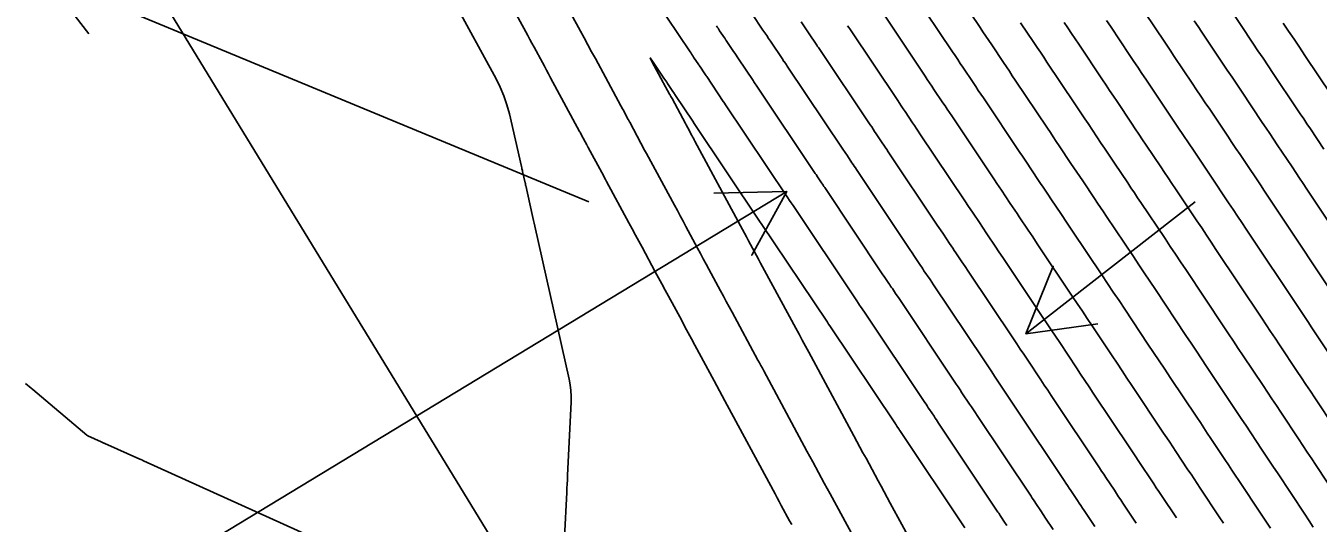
# Model space of a CAD drawing. Extents: x 954385 to 988206, y 1868364 to 1924553.
# Drawn here: x 956260.7 to 956367.3, y 1922292.4 to 1922333.4 of the extents above; entities that cross this region are included whole.
import ezdxf

# ---------------------------------------------------------------- set-up
doc = ezdxf.new("R2010")
doc.units = 0
for name, color, linetype in [('26', 7, 'Continuous'), ('6', 7, 'Continuous'), ('7', 7, 'Continuous'), ('Default', 7, 'Continuous')]:
    doc.layers.add(name, color=color, linetype=linetype)

msp = doc.modelspace()

# ---------------------------------------------------------------- linework, layer by layer
at = {"layer": '26'}
for points in [[(956307.13, 1922318.93), (956262.24, 1922337.52), (956268.19, 1922338.3), (956262.24, 1922337.52), (956265.89, 1922332.76)], [(956157.13, 1922218.93), (956323.44, 1922319.77), (956320.55, 1922314.51), (956323.44, 1922319.77), (956317.44, 1922319.64)], [(956357.13, 1922318.93), (956343.16, 1922308.04), (956345.42, 1922313.6), (956343.16, 1922308.04), (956349.1, 1922308.87)]]:
    msp.add_lwpolyline(points, dxfattribs=at)
at = {"layer": '6'}
for points in [[(956366.86, 1922292.1), (956366.52, 1922292.62), (956366.17, 1922293.15), (956363.91, 1922296.56), (956363.58, 1922297.05), (956363.25, 1922297.54), (956362.93, 1922298.03), (956362.6, 1922298.52), (956361.3, 1922300.49), (956360.97, 1922300.98), (956360.64, 1922301.47), (956360.32, 1922301.96), (956359.99, 1922302.45), (956358.07, 1922305.33), (956357.64, 1922305.97), (956357.22, 1922306.61), (956356.79, 1922307.25), (956356.36, 1922307.9), (956353.84, 1922311.69), (956353.38, 1922312.37), (956352.93, 1922313.05), (956352.48, 1922313.72), (956352.03, 1922314.4), (956349.8, 1922317.72), (956349.56, 1922318.09), (956349.31, 1922318.45), (956349.07, 1922318.81), (956348.83, 1922319.18), (956347.85, 1922320.64), (956347.61, 1922321), (956347.36, 1922321.36), (956347.12, 1922321.72), (956346.88, 1922322.09), (956345.91, 1922323.54), (956345.66, 1922323.9), (956345.42, 1922324.27), (956345.18, 1922324.63), (956344.94, 1922324.99), (956342.28, 1922328.96), (956342.04, 1922329.32), (956341.8, 1922329.68), (956341.56, 1922330.04), (956341.32, 1922330.4), (956340.35, 1922331.85), (956340.11, 1922332.21), (956339.87, 1922332.57), (956339.62, 1922332.93), (956339.38, 1922333.29), (956336.37, 1922337.79)], [(956304.74, 1922283.91), (956305.3, 1922294.95), (956305.32, 1922295.3), (956305.34, 1922295.65), (956305.36, 1922296), (956305.37, 1922296.35), (956305.67, 1922302.43), (956305.67, 1922302.9), (956305.65, 1922303.37), (956305.59, 1922303.84), (956305.5, 1922304.3), (956302.66, 1922316.92), (956302.61, 1922317.16), (956302.56, 1922317.39), (956302.51, 1922317.63), (956302.45, 1922317.86), (956301.92, 1922320.25), (956301.91, 1922320.27), (956301.9, 1922320.32), (956301.89, 1922320.39), (956301.89, 1922320.39), (956301.89, 1922320.4), (956301.89, 1922320.41), (956301.89, 1922320.42), (956301.87, 1922320.47), (956301.87, 1922320.49), (956301.87, 1922320.49), (956301.66, 1922321.42), (956301.64, 1922321.52), (956301.61, 1922321.62), (956301.59, 1922321.72), (956301.57, 1922321.82), (956300.57, 1922326.17), (956300.37, 1922326.92), (956300.12, 1922327.65), (956299.82, 1922328.36), (956299.48, 1922329.05), (956295.94, 1922335.58)], [(956320.57, 1922334.44), (956321.48, 1922333.08), (956321.63, 1922332.85), (956321.79, 1922332.62), (956321.94, 1922332.39), (956322.1, 1922332.16), (956323.11, 1922330.64), (956323.16, 1922330.58), (956323.21, 1922330.5), (956323.22, 1922330.49), (956323.41, 1922330.21), (956323.49, 1922330.09), (956328.06, 1922323.27), (956328.25, 1922322.98), (956328.44, 1922322.7), (956328.81, 1922322.13), (956328.91, 1922321.99), (956329, 1922321.85), (956329.1, 1922321.71), (956329.19, 1922321.57), (956333.59, 1922314.99), (956333.79, 1922314.7), (956333.98, 1922314.41), (956334.37, 1922313.82), (956334.47, 1922313.68), (956334.57, 1922313.53), (956334.67, 1922313.39), (956334.76, 1922313.24), (956335.26, 1922312.51), (956335.55, 1922312.07), (956339.7, 1922305.88), (956339.92, 1922305.55), (956340.14, 1922305.22), (956340.36, 1922304.89), (956340.58, 1922304.55), (956341.46, 1922303.23), (956341.68, 1922302.9), (956341.9, 1922302.57), (956342.12, 1922302.24), (956342.34, 1922301.91), (956346.32, 1922295.94), (956346.46, 1922295.73), (956346.6, 1922295.52), (956346.74, 1922295.32), (956346.87, 1922295.11), (956347.42, 1922294.28), (956347.56, 1922294.08), (956347.7, 1922293.87), (956347.84, 1922293.66), (956347.97, 1922293.46), (956348.84, 1922292.15)], [(956371.99, 1922311.47), (956366.34, 1922319.96), (956366.03, 1922320.42), (956365.73, 1922320.87), (956365.42, 1922321.33), (956365.12, 1922321.79), (956363.89, 1922323.62), (956363.58, 1922324.08), (956363.28, 1922324.54), (956362.97, 1922325), (956362.66, 1922325.46), (956360.94, 1922328.03), (956360.55, 1922328.61), (956360.16, 1922329.19), (956359.77, 1922329.77), (956359.38, 1922330.35), (956357.67, 1922332.91), (956357.36, 1922333.37), (956357.05, 1922333.83)], [(956260.68, 1922303.93), (956260.83, 1922303.8), (956260.98, 1922303.68), (956261.13, 1922303.55), (956261.28, 1922303.43), (956265.73, 1922299.69), (956265.76, 1922299.66), (956265.79, 1922299.64), (956265.8, 1922299.63), (956265.8, 1922299.62), (956265.81, 1922299.62), (956265.82, 1922299.62), (956266.92, 1922299.12), (956266.93, 1922299.12), (956266.94, 1922299.11), (956266.95, 1922299.11), (956266.96, 1922299.1), (956267.02, 1922299.07), (956267.02, 1922299.07), (956267.03, 1922299.06), (956267.14, 1922299.02), (956267.16, 1922299.02), (956267.18, 1922299.01), (956267.19, 1922299), (956267.21, 1922298.99), (956270.1, 1922297.69), (956270.17, 1922297.66), (956270.25, 1922297.63), (956270.33, 1922297.59), (956270.4, 1922297.56), (956291.17, 1922288.17)]]:
    msp.add_lwpolyline(points, dxfattribs=at)
at = {"layer": '7'}
for points in [[(956330.34, 1922288.71), (956327.02, 1922294.85), (956326.54, 1922295.73), (956326.07, 1922296.61), (956325.59, 1922297.49), (956325.11, 1922298.37), (956321.55, 1922304.98), (956321.43, 1922305.2), (956321.31, 1922305.42), (956321.19, 1922305.64), (956321.07, 1922305.86), (956318.94, 1922309.82), (956318.7, 1922310.26), (956318.46, 1922310.7), (956318.22, 1922311.14), (956317.98, 1922311.59), (956317.03, 1922313.36), (956316.79, 1922313.79), (956316.55, 1922314.23), (956316.32, 1922314.67), (956316.08, 1922315.11), (956315.13, 1922316.87), (956314.9, 1922317.31), (956314.66, 1922317.75), (956314.42, 1922318.19), (956314.19, 1922318.63), (956311.88, 1922322.91), (956311.72, 1922323.19), (956310.49, 1922325.48), (956310.47, 1922325.52), (956310.42, 1922325.62), (956310.41, 1922325.63), (956310.38, 1922325.69), (956310.37, 1922325.71), (956309.94, 1922326.5), (956309.9, 1922326.58), (956309.85, 1922326.66), (956309.81, 1922326.74), (956309.76, 1922326.83), (956307.66, 1922330.73), (956307.35, 1922331.29), (956307.04, 1922331.86), (956306.73, 1922332.43), (956306.43, 1922332.99), (956302.46, 1922340.31)], [(956299.1, 1922338.13), (956301.92, 1922332.93), (956302.09, 1922332.62), (956302.26, 1922332.3), (956302.43, 1922331.99), (956302.6, 1922331.67), (956303.29, 1922330.4), (956303.46, 1922330.09), (956303.63, 1922329.77), (956303.8, 1922329.46), (956303.97, 1922329.14), (956306.36, 1922324.73), (956306.4, 1922324.65), (956306.44, 1922324.57), (956306.48, 1922324.5), (956306.52, 1922324.42), (956306.96, 1922323.61), (956306.97, 1922323.6), (956306.98, 1922323.57), (956307, 1922323.54), (956307.01, 1922323.52), (956307.05, 1922323.45), (956307.07, 1922323.42), (956307.07, 1922323.41), (956308.19, 1922321.34), (956308.29, 1922321.15), (956308.39, 1922320.96), (956308.49, 1922320.77), (956308.59, 1922320.59), (956310.43, 1922317.18), (956310.7, 1922316.68), (956310.97, 1922316.17), (956311.24, 1922315.67), (956311.51, 1922315.17), (956312.6, 1922313.15), (956312.87, 1922312.65), (956313.14, 1922312.15), (956313.41, 1922311.64), (956313.69, 1922311.14), (956314.78, 1922309.12), (956315.05, 1922308.61), (956315.32, 1922308.11), (956315.59, 1922307.61), (956315.87, 1922307.1), (956317.46, 1922304.15), (956317.68, 1922303.74), (956317.9, 1922303.33), (956318.12, 1922302.92), (956318.34, 1922302.51), (956322.31, 1922295.15), (956322.48, 1922294.83), (956322.65, 1922294.52), (956322.82, 1922294.2), (956322.99, 1922293.88), (956323.68, 1922292.62), (956323.85, 1922292.3)], [(956312.58, 1922335.61), (956315.48, 1922331.28), (956315.55, 1922331.17), (956315.62, 1922331.06), (956315.69, 1922330.96), (956315.76, 1922330.85), (956316.18, 1922330.22), (956316.21, 1922330.19), (956316.23, 1922330.15), (956316.25, 1922330.12), (956316.3, 1922330.05), (956316.33, 1922330.01), (956316.63, 1922329.56), (956316.68, 1922329.48), (956316.73, 1922329.4), (956316.79, 1922329.32), (956316.84, 1922329.24), (956318.21, 1922327.2), (956318.24, 1922327.15), (956318.24, 1922327.15), (956318.33, 1922327.02), (956318.34, 1922327.01), (956323.53, 1922319.26), (956323.67, 1922319.04), (956323.81, 1922318.83), (956323.89, 1922318.72), (956323.96, 1922318.61), (956329.06, 1922310.99), (956329.21, 1922310.76), (956329.37, 1922310.52), (956329.45, 1922310.4), (956329.53, 1922310.28), (956329.85, 1922309.81), (956334.83, 1922302.37), (956334.93, 1922302.23), (956335.02, 1922302.09), (956335.11, 1922301.94), (956335.21, 1922301.8), (956335.59, 1922301.23), (956335.68, 1922301.09), (956335.78, 1922300.95), (956335.87, 1922300.81), (956335.97, 1922300.67), (956340.86, 1922293.33), (956340.92, 1922293.24), (956340.98, 1922293.15), (956341.04, 1922293.05), (956341.11, 1922292.96), (956341.41, 1922292.5), (956341.6, 1922292.22)], [(956333.79, 1922336.25), (956337.12, 1922331.28), (956337.33, 1922330.97), (956337.54, 1922330.65), (956337.75, 1922330.33), (956337.97, 1922330.02), (956338.82, 1922328.75), (956339.03, 1922328.43), (956339.24, 1922328.11), (956339.45, 1922327.8), (956339.67, 1922327.48), (956342.67, 1922322.99), (956342.88, 1922322.67), (956343.09, 1922322.35), (956343.31, 1922322.03), (956343.52, 1922321.71), (956344.38, 1922320.44), (956344.59, 1922320.12), (956344.81, 1922319.8), (956345.02, 1922319.48), (956345.23, 1922319.16), (956346.09, 1922317.87), (956346.52, 1922317.23), (956346.95, 1922316.59), (956349.43, 1922312.9), (956349.9, 1922312.19), (956350.37, 1922311.48), (956350.85, 1922310.77), (956351.32, 1922310.06), (956353.23, 1922307.18), (956353.69, 1922306.49), (956354.15, 1922305.8), (956354.61, 1922305.11), (956355.07, 1922304.42), (956357.26, 1922301.15), (956357.55, 1922300.72), (956357.84, 1922300.28), (956358.12, 1922299.85), (956358.41, 1922299.41), (956359.57, 1922297.67), (956359.86, 1922297.24), (956360.14, 1922296.8), (956360.43, 1922296.37), (956360.72, 1922295.94), (956362.56, 1922293.17), (956362.95, 1922292.58), (956363.33, 1922292)], [(956359.46, 1922292.42), (956359.11, 1922292.94), (956357.53, 1922295.32), (956357.28, 1922295.69), (956357.03, 1922296.07), (956356.78, 1922296.45), (956356.53, 1922296.83), (956355.53, 1922298.34), (956355.28, 1922298.71), (956355.03, 1922299.09), (956354.78, 1922299.47), (956354.52, 1922299.85), (956351.91, 1922303.77), (956351.5, 1922304.38), (956351.09, 1922304.99), (956350.68, 1922305.61), (956350.27, 1922306.22), (956348.63, 1922308.68), (956348.22, 1922309.3), (956347.82, 1922309.91), (956347.4, 1922310.53), (956346.99, 1922311.14), (956344.1, 1922315.46), (956343.73, 1922316.02), (956343.36, 1922316.57), (956342.62, 1922317.68), (956342.43, 1922317.95), (956342.25, 1922318.23), (956342.06, 1922318.51), (956341.88, 1922318.78), (956341.14, 1922319.89), (956340.95, 1922320.16), (956340.77, 1922320.44), (956340.58, 1922320.72), (956340.4, 1922320.99), (956337.05, 1922326), (956336.86, 1922326.28), (956336.68, 1922326.55), (956336.5, 1922326.82), (956336.32, 1922327.09), (956335.58, 1922328.19), (956335.4, 1922328.46), (956335.22, 1922328.73), (956335.03, 1922329.01), (956334.85, 1922329.28), (956331.22, 1922334.71)], [(956352.71, 1922334.94), (956354.05, 1922332.93), (956354.39, 1922332.42), (956354.73, 1922331.92), (956355.06, 1922331.42), (956355.4, 1922330.91), (956356.88, 1922328.7), (956357.24, 1922328.16), (956357.6, 1922327.62), (956357.96, 1922327.09), (956358.32, 1922326.55), (956359.81, 1922324.32), (956360.15, 1922323.82), (956360.48, 1922323.32), (956360.82, 1922322.82), (956361.15, 1922322.32), (956362.5, 1922320.31), (956362.83, 1922319.81), (956363.17, 1922319.31), (956363.5, 1922318.81), (956363.84, 1922318.3), (956368.86, 1922310.75)], [(956367.73, 1922323.27), (956366.62, 1922324.93), (956366.34, 1922325.34), (956366.07, 1922325.76), (956365.79, 1922326.17), (956365.51, 1922326.59), (956363.55, 1922329.51), (956363.14, 1922330.13), (956362.72, 1922330.76), (956362.3, 1922331.38), (956361.88, 1922332), (956359.94, 1922334.91)], [(956345.41, 1922291.89), (956344.79, 1922292.84), (956344.59, 1922293.14), (956344.39, 1922293.44), (956343.99, 1922294.04), (956343.89, 1922294.19), (956343.79, 1922294.34), (956343.69, 1922294.49), (956343.59, 1922294.64), (956339.15, 1922301.29), (956339, 1922301.52), (956338.84, 1922301.76), (956338.68, 1922302), (956338.52, 1922302.23), (956337.89, 1922303.18), (956337.74, 1922303.41), (956337.58, 1922303.65), (956337.42, 1922303.89), (956337.26, 1922304.12), (956332.7, 1922310.94), (956332.42, 1922311.35), (956332.15, 1922311.76), (956332.08, 1922311.86), (956332.01, 1922311.97), (956331.94, 1922312.07), (956331.87, 1922312.17), (956331.53, 1922312.69), (956331.32, 1922312.99), (956326.58, 1922320.09), (956326.51, 1922320.19), (956326.45, 1922320.29), (956326.38, 1922320.38), (956326.31, 1922320.48), (956325.99, 1922320.97), (956325.86, 1922321.16), (956325.79, 1922321.26), (956320.91, 1922328.55), (956320.84, 1922328.66), (956320.73, 1922328.82), (956320.73, 1922328.82), (956320.66, 1922328.92), (956319.47, 1922330.7), (956319.36, 1922330.86), (956319.26, 1922331.01), (956319.16, 1922331.17), (956319.05, 1922331.32), (956318.45, 1922332.23), (956318.42, 1922332.27), (956318.37, 1922332.34), (956318.36, 1922332.36), (956318.33, 1922332.41), (956318.32, 1922332.43), (956317.91, 1922333.03), (956317.85, 1922333.13), (956317.78, 1922333.23), (956317.71, 1922333.33), (956317.64, 1922333.44)], [(956352.26, 1922292.42), (956351.16, 1922294.08), (956350.98, 1922294.34), (956350.81, 1922294.6), (956350.63, 1922294.87), (956350.46, 1922295.13), (956349.76, 1922296.19), (956349.58, 1922296.45), (956349.41, 1922296.71), (956349.23, 1922296.98), (956349.06, 1922297.24), (956345.53, 1922302.53), (956345.25, 1922302.95), (956344.96, 1922303.38), (956344.68, 1922303.8), (956344.4, 1922304.23), (956343.26, 1922305.93), (956342.98, 1922306.36), (956342.7, 1922306.78), (956342.41, 1922307.21), (956342.13, 1922307.63), (956338.4, 1922313.2), (956338.15, 1922313.58), (956337.89, 1922313.96), (956337.38, 1922314.72), (956337.26, 1922314.91), (956337.13, 1922315.1), (956337, 1922315.29), (956336.87, 1922315.48), (956336.37, 1922316.24), (956336.11, 1922316.61), (956335.86, 1922316.99), (956331.81, 1922323.05), (956331.69, 1922323.23), (956331.56, 1922323.42), (956331.44, 1922323.6), (956331.32, 1922323.79), (956330.82, 1922324.53), (956330.69, 1922324.72), (956330.57, 1922324.9), (956330.45, 1922325.09), (956330.32, 1922325.27), (956326.07, 1922331.63), (956325.99, 1922331.73), (956325.92, 1922331.84), (956325.71, 1922332.16), (956325.7, 1922332.17), (956325.58, 1922332.34), (956325.57, 1922332.36), (956324.64, 1922333.76)], [(956328.46, 1922333.43), (956328.55, 1922333.3), (956328.64, 1922333.17), (956332.59, 1922327.28), (956332.74, 1922327.05), (956332.89, 1922326.82), (956333.05, 1922326.59), (956333.2, 1922326.36), (956333.82, 1922325.44), (956333.97, 1922325.21), (956334.12, 1922324.98), (956334.28, 1922324.75), (956334.43, 1922324.52), (956338.13, 1922318.99), (956338.44, 1922318.53), (956338.75, 1922318.06), (956339.38, 1922317.13), (956339.53, 1922316.9), (956339.69, 1922316.66), (956339.84, 1922316.43), (956340, 1922316.2), (956340.62, 1922315.26), (956340.94, 1922314.8), (956341.25, 1922314.33), (956344.56, 1922309.39), (956344.91, 1922308.87), (956345.26, 1922308.35), (956345.6, 1922307.83), (956345.95, 1922307.31), (956347.33, 1922305.23), (956347.68, 1922304.71), (956348.03, 1922304.19), (956348.37, 1922303.67), (956348.72, 1922303.15), (956351.79, 1922298.54), (956352, 1922298.22), (956352.22, 1922297.9), (956352.43, 1922297.58), (956352.64, 1922297.26), (956353.5, 1922295.98), (956353.71, 1922295.66), (956353.92, 1922295.34), (956354.13, 1922295.02), (956354.35, 1922294.7), (956355.57, 1922292.85)], [(956342.73, 1922333.67), (956343.82, 1922332.06), (956344.09, 1922331.65), (956344.36, 1922331.25), (956344.63, 1922330.84), (956344.9, 1922330.44), (956347.2, 1922326.99), (956347.48, 1922326.59), (956347.75, 1922326.18), (956348.02, 1922325.77), (956348.29, 1922325.37), (956349.38, 1922323.74), (956349.65, 1922323.33), (956349.92, 1922322.93), (956350.2, 1922322.52), (956350.47, 1922322.11), (956351.56, 1922320.48), (956351.83, 1922320.08), (956352.11, 1922319.67), (956352.38, 1922319.26), (956352.65, 1922318.85), (956354.65, 1922315.88), (956355.07, 1922315.24), (956355.49, 1922314.61), (956355.91, 1922313.98), (956356.34, 1922313.35), (956359.49, 1922308.61), (956359.88, 1922308.02), (956360.28, 1922307.42), (956360.68, 1922306.83), (956361.07, 1922306.23), (956362.72, 1922303.76), (956363.09, 1922303.21), (956363.45, 1922302.66), (956363.82, 1922302.11), (956364.18, 1922301.56), (956365.64, 1922299.37), (956366, 1922298.82), (956366.37, 1922298.27), (956366.73, 1922297.72), (956367.09, 1922297.17), (956369.78, 1922293.13)], [(956368.67, 1922300.22), (956366.99, 1922302.75), (956366.63, 1922303.3), (956366.26, 1922303.85), (956365.9, 1922304.4), (956365.53, 1922304.94), (956364.07, 1922307.13), (956363.71, 1922307.68), (956363.34, 1922308.23), (956362.98, 1922308.78), (956362.61, 1922309.33), (956358.84, 1922315), (956358.44, 1922315.59), (956358.05, 1922316.18), (956357.66, 1922316.77), (956357.26, 1922317.35), (956355.5, 1922319.98), (956355.2, 1922320.44), (956354.9, 1922320.89), (956354.6, 1922321.34), (956354.29, 1922321.79), (956353.09, 1922323.59), (956352.78, 1922324.04), (956352.48, 1922324.49), (956352.18, 1922324.94), (956351.88, 1922325.39), (956350.68, 1922327.19), (956350.38, 1922327.64), (956350.07, 1922328.09), (956349.77, 1922328.54), (956349.47, 1922328.99), (956347.52, 1922331.91), (956347.22, 1922332.36), (956346.92, 1922332.81), (956346.62, 1922333.26), (956346.32, 1922333.71)], [(956349.81, 1922333.88), (956350.14, 1922333.39), (956351.74, 1922330.99), (956352.07, 1922330.5), (956352.4, 1922330.01), (956352.73, 1922329.51), (956353.06, 1922329.02), (956354.38, 1922327.05), (956354.71, 1922326.55), (956355.04, 1922326.06), (956355.37, 1922325.57), (956355.7, 1922325.07), (956357.03, 1922323.09), (956357.36, 1922322.6), (956357.69, 1922322.1), (956358.02, 1922321.61), (956358.35, 1922321.12), (956359.88, 1922318.83), (956360.25, 1922318.29), (956360.61, 1922317.74), (956360.97, 1922317.2), (956361.34, 1922316.65), (956365.74, 1922310.04), (956366.07, 1922309.54), (956366.4, 1922309.04), (956366.74, 1922308.54), (956367.07, 1922308.04), (956368.4, 1922306.04)], [(956364.39, 1922333.66), (956364.83, 1922332.99), (956365.28, 1922332.32), (956365.72, 1922331.66), (956366.17, 1922330.99), (956368.36, 1922327.72)], [(956333.89, 1922290.55), (956331.98, 1922294.08), (956331.73, 1922294.54), (956331.48, 1922295), (956331.23, 1922295.46), (956330.98, 1922295.92), (956329.98, 1922297.77), (956329.73, 1922298.23), (956329.48, 1922298.69), (956329.23, 1922299.15), (956328.98, 1922299.62), (956325.25, 1922306.53), (956324.99, 1922307.02), (956324.72, 1922307.51), (956324.46, 1922308), (956324.2, 1922308.49), (956321.62, 1922313.26), (956321.45, 1922313.57), (956321.29, 1922313.87), (956321.12, 1922314.18), (956320.96, 1922314.49), (956320.3, 1922315.71), (956320.13, 1922316.02), (956319.97, 1922316.32), (956319.8, 1922316.63), (956319.64, 1922316.93), (956315.87, 1922323.91), (956315.81, 1922324.04), (956315.74, 1922324.16), (956315.68, 1922324.28), (956315.61, 1922324.4), (956315.28, 1922325.01), (956315.15, 1922325.26), (956315.08, 1922325.38), (956313.98, 1922327.43), (956313.89, 1922327.59), (956313.89, 1922327.6), (956313.83, 1922327.71), (956313.79, 1922327.77), (956313.78, 1922327.8), (956313.29, 1922328.71), (956313.26, 1922328.76), (956312.33, 1922330.48), (956312.22, 1922330.7), (956312.19, 1922330.78), (956312.24, 1922330.71), (956312.38, 1922330.51), (956313.31, 1922329.12), (956313.39, 1922329.01), (956313.46, 1922328.9), (956313.54, 1922328.79), (956313.61, 1922328.67), (956314.05, 1922328.01), (956314.07, 1922327.99), (956314.11, 1922327.94), (956314.12, 1922327.91), (956314.19, 1922327.82), (956314.21, 1922327.78), (956315.75, 1922325.48), (956315.76, 1922325.47), (956321.26, 1922317.25), (956321.34, 1922317.13), (956326.79, 1922308.99), (956326.89, 1922308.84), (956327, 1922308.68), (956332.4, 1922300.61), (956332.43, 1922300.57), (956332.46, 1922300.52), (956332.49, 1922300.47), (956332.52, 1922300.43), (956332.65, 1922300.24), (956332.68, 1922300.19), (956332.71, 1922300.14), (956332.74, 1922300.09), (956332.78, 1922300.05), (956338.13, 1922292.03)]]:
    msp.add_lwpolyline(points, dxfattribs=at)
at = {"layer": 'Default'}
msp.add_line((957221.14, 1920784.24), (956045.8, 1922705.18), dxfattribs=at)

doc.saveas('drawing.dxf')
